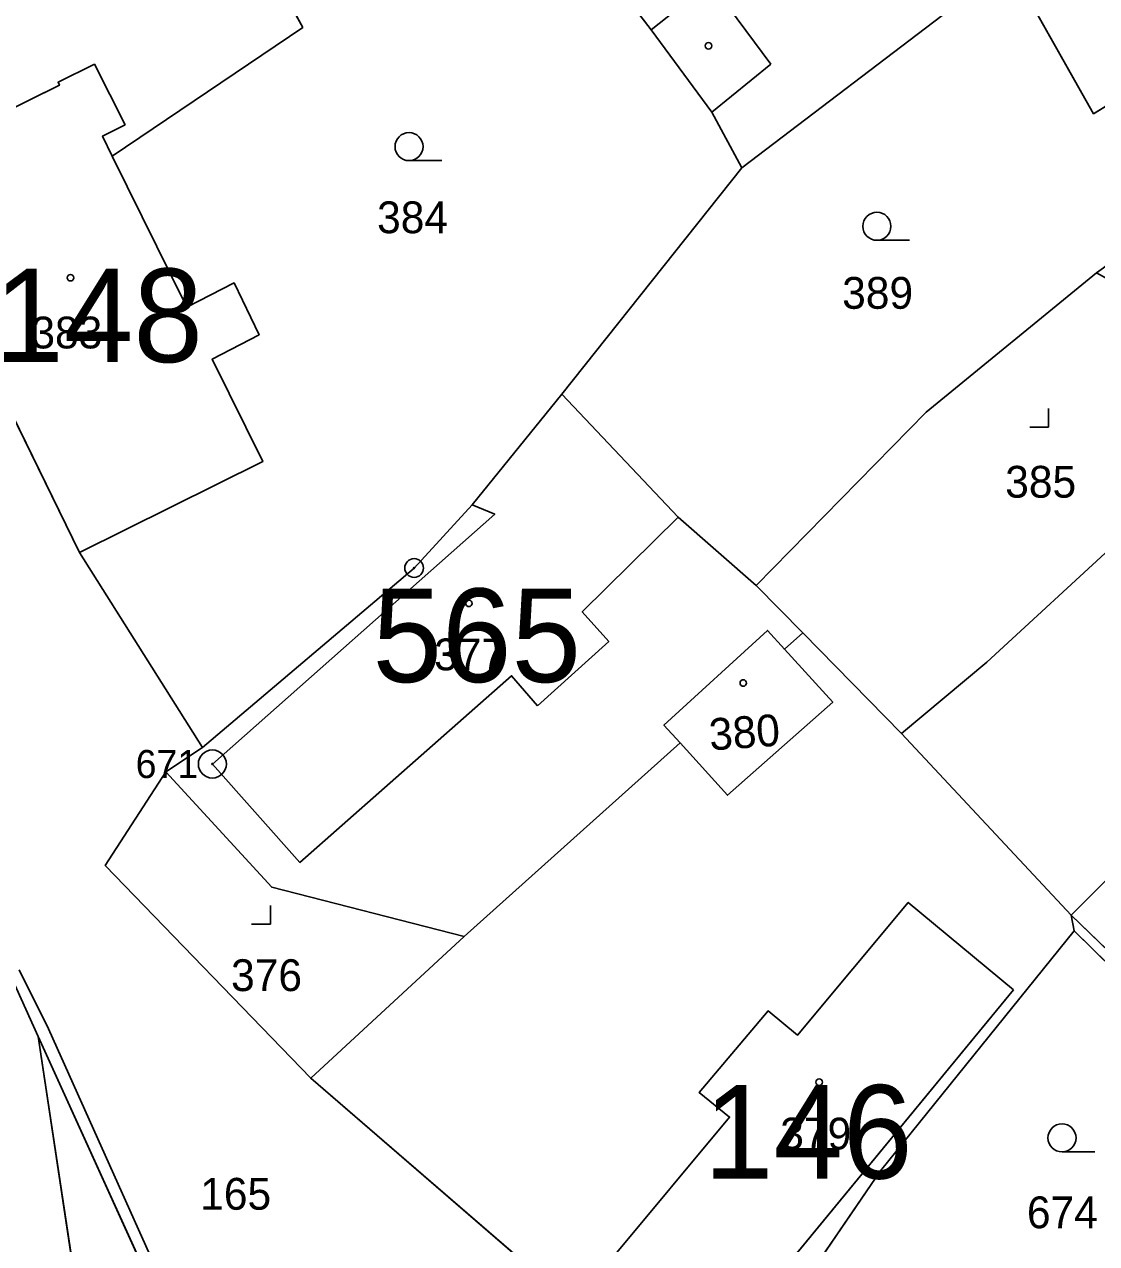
# Model space of a CAD drawing. Extents: x -689422 to -685210, y -987725 to -982160.
# Drawn here: x -687103.9 to -687046.6, y -985826 to -985760.8 of the extents above; entities that cross this region are included whole.
import ezdxf

# ---------------------------------------------------------------- set-up
doc = ezdxf.new("R2010")
doc.units = 0
for name, color, linetype in [('KN_Budovy', 7, 'Continuous'), ('KN_Budovy_cisla_domovni', 7, 'Continuous'), ('KN_Hranice_parcel', 7, 'Continuous'), ('KN_Hranice_parcel_vnitrni_kresba', 7, 'Continuous'), ('KN_Parcelni cisla', 7, 'Continuous'), ('KN_Polygon parcely', 7, 'Continuous'), ('KN_POZEMKY_ORNA PUDA', 7, 'Continuous'), ('KN_POZEMKY_OSTATNI PLOCHA', 7, 'Continuous'), ('KN_POZEMKY_ZAHRADA', 7, 'Continuous'), ('KN_POZEMKY_ZASTAVENA PLOCHA', 7, 'Continuous'), ('KN_VYUZITI_12_zastavena plocha_spolecny dvur', 7, 'Continuous'), ('KN_VYUZITI_17_ostatni plocha_ostatni komunikace', 7, 'Continuous'), ('KN_Značky bodu BP', 7, 'Continuous'), ('KN_Značky budov', 7, 'Continuous'), ('KN_Značky kultur', 7, 'Continuous')]:
    doc.layers.add(name, color=color, linetype=linetype)

msp = doc.modelspace()

# ---------------------------------------------------------------- linework, layer by layer
at = {"layer": 'KN_Budovy'}
for points in [[(-687046.74, -985765.62), (-687037.08, -985759.63), (-687045.22, -985744.86), (-687051.11, -985748.34), (-687057.96, -985752.39), (-687054.02, -985759.74), (-687051.04, -985758)], [(-687100.98, -985789.08), (-687091.18, -985784.22), (-687093.88, -985778.74), (-687091.37, -985777.44), (-687092.71, -985774.67), (-687095.24, -985775.96), (-687099.22, -985767.89), (-687099.74, -985766.82), (-687098.54, -985766.21), (-687100.18, -985762.98), (-687102.12, -985763.94), (-687102.05, -985764.1), (-687111.41, -985768.71), (-687108.12, -985774.47)], [(-687076.48, -985797.28), (-687072.67, -985793.84), (-687074.09, -985792.25), (-687068.96, -985787.19), (-687075.19, -985780.62), (-687079.97, -985786.54), (-687078.77, -985787.04), (-687093.87, -985800.39), (-687089.19, -985805.65), (-687077.87, -985795.67)], [(-687027.9, -985805.23), (-687017.65, -985794.61), (-687020.39, -985790.9), (-687020.76, -985790.41), (-687021.2, -985789.85), (-687038.58, -985806.6), (-687042.37, -985802.87), (-687047.94, -985808.48), (-687040.71, -985815.46), (-687032.31, -985808.22), (-687028.51, -985804.65)], [(-687069.72, -985798.31), (-687068.86, -985799.26), (-687066.32, -985802.06), (-687060.69, -985797.08), (-687063.28, -985794.25), (-687064.19, -985793.25)], [(-687051.03, -985812.47), (-687056.66, -985807.79), (-687062.57, -985814.88), (-687064.15, -985813.59), (-687067.83, -985817.96), (-687066.21, -985819.27), (-687072.51, -985826.83), (-687066.75, -985831.57)]]:
    msp.add_lwpolyline(points, close=True, dxfattribs=at)
at = {"layer": 'KN_Hranice_parcel'}
for p, q in [((-687095.24, -985775.96), (-687099.22, -985767.89)), ((-687075.19, -985780.62), (-687065.55, -985768.51)), ((-687100.98, -985789.08), (-687094.39, -985799.5)), ((-687062.3, -985793.37), (-687064.79, -985790.84)), ((-687063.28, -985794.25), (-687062.3, -985793.37)), ((-687057.02, -985798.75), (-687062.3, -985793.37)), ((-687047.94, -985808.48), (-687057.02, -985798.75)), ((-687096.35, -985800.81), (-687094.39, -985799.5)), ((-687080.41, -985809.62), (-687068.86, -985799.26)), ((-687047.78, -985809.31), (-687047.94, -985808.48)), ((-687088.61, -985817.19), (-687080.41, -985809.62)), ((-687104.76, -985811.48), (-687103.18, -985814.95)), ((-687103.18, -985814.95), (-687095.15, -985832.64)), ((-687067.96, -985835), (-687088.61, -985817.19))]:
    msp.add_line(p, q, dxfattribs=at)
for points in [[(-687065.55, -985768.51), (-687067.16, -985765.54), (-687070.4, -985761.13), (-687081.61, -985746.57)], [(-687099.22, -985767.89), (-687089.04, -985761.01), (-687093.36, -985753.06)], [(-687037.08, -985759.63), (-687046.74, -985765.62), (-687051.04, -985758), (-687054.02, -985759.74), (-687065.55, -985768.51)], [(-687114.31, -985761.74), (-687113.28, -985764.13), (-687111.41, -985768.71), (-687108.12, -985774.47), (-687100.98, -985789.08)], [(-687046.58, -985774.12), (-687055.7, -985781.57), (-687064.79, -985790.84)], [(-687100.98, -985789.08), (-687091.18, -985784.22), (-687093.88, -985778.74), (-687091.37, -985777.44), (-687092.71, -985774.67), (-687095.24, -985775.96)], [(-687057.02, -985798.75), (-687052.45, -985794.94), (-687045.44, -985788.49), (-687035.94, -985780.05)], [(-687094.39, -985799.5), (-687083.08, -985789.91), (-687079.97, -985786.54), (-687075.19, -985780.62)], [(-687064.79, -985790.84), (-687068.96, -985787.19), (-687075.19, -985780.62)], [(-687023.26, -985787.12), (-687030.97, -985796.52), (-687037.61, -985797.24), (-687041.55, -985800.73), (-687040.86, -985801.52), (-687042.37, -985802.87), (-687047.94, -985808.48)], [(-687068.86, -985799.26), (-687069.72, -985798.31), (-687064.19, -985793.25), (-687063.28, -985794.25)], [(-687063.28, -985794.25), (-687060.69, -985797.08), (-687066.32, -985802.06), (-687068.86, -985799.26)], [(-687088.61, -985817.19), (-687099.6, -985805.82), (-687096.35, -985800.81)], [(-687080.41, -985809.62), (-687090.69, -985806.98), (-687096.35, -985800.81)], [(-687063.29, -985829.68), (-687058.14, -985822.14), (-687047.78, -985809.31)], [(-687047.78, -985809.31), (-687041.33, -985815.65), (-687041.12, -985815.86)], [(-687103.18, -985814.95), (-687100.91, -985830.02), (-687125.98, -985837.92), (-687133.72, -985821.71)]]:
    msp.add_lwpolyline(points, dxfattribs=at)
at = {"layer": 'KN_Hranice_parcel_vnitrni_kresba'}
for p, q in [((-687067.24, -985758.61), (-687070.4, -985761.13)), ((-687067.24, -985758.61), (-687064, -985762.97)), ((-687064, -985762.97), (-687067.16, -985765.54)), ((-687111.41, -985768.71), (-687102.05, -985764.1)), ((-687099.74, -985766.82), (-687099.22, -985767.89)), ((-687078.77, -985787.04), (-687079.97, -985786.54)), ((-687093.87, -985800.39), (-687078.77, -985787.04)), ((-687074.09, -985792.25), (-687068.96, -985787.19)), ((-687074.09, -985792.25), (-687072.67, -985793.84)), ((-687072.67, -985793.84), (-687076.48, -985797.28)), ((-687077.87, -985795.67), (-687089.19, -985805.65)), ((-687076.48, -985797.28), (-687077.87, -985795.67)), ((-687089.19, -985805.65), (-687093.87, -985800.39)), ((-687062.57, -985814.88), (-687056.66, -985807.79)), ((-687056.66, -985807.79), (-687051.03, -985812.47)), ((-687040.71, -985815.46), (-687047.94, -985808.48)), ((-687051.03, -985812.47), (-687066.75, -985831.57)), ((-687064.15, -985813.59), (-687067.83, -985817.96)), ((-687064.15, -985813.59), (-687062.57, -985814.88)), ((-687066.21, -985819.27), (-687067.83, -985817.96)), ((-687072.51, -985826.83), (-687066.21, -985819.27))]:
    msp.add_line(p, q, dxfattribs=at)
for points in [[(-687102.05, -985764.1), (-687102.12, -985763.94), (-687100.18, -985762.98), (-687098.54, -985766.21), (-687099.74, -985766.82)], [(-686999.37, -985844.24), (-686998.66, -985853.33), (-686999.59, -985858.47), (-687002.37, -985862.9), (-687007.73, -985868.55), (-687010.73, -985871.05), (-687020.8, -985879.05), (-687039.37, -985894.77), (-687053.36, -985908.63), (-687055.44, -985904.98), (-687057.86, -985901.7), (-687065.86, -985888.69), (-687071.29, -985879.05), (-687072.15, -985875.41), (-687074.15, -985869.19), (-687075.29, -985863.26), (-687078.07, -985857.97), (-687083.5, -985846.33), (-687090.79, -985829.68), (-687094.79, -985832.04), (-687102.64, -985814.54), (-687104.21, -985811.39)]]:
    msp.add_lwpolyline(points, dxfattribs=at)
at = {"layer": 'KN_Polygon parcely'}
for points in [[(-687081.61, -985746.57), (-687070.4, -985761.13), (-687067.16, -985765.54), (-687065.55, -985768.51), (-687054.02, -985759.74), (-687051.04, -985758), (-687046.74, -985765.62), (-687037.08, -985759.63), (-687045.22, -985744.86), (-687048.78, -985737.57), (-687053.71, -985727.48), (-687074.28, -985741.21), (-687073.99, -985741.73)], [(-687065.55, -985768.51), (-687067.16, -985765.54), (-687070.4, -985761.13), (-687081.61, -985746.57), (-687093.36, -985753.06), (-687089.04, -985761.01), (-687099.22, -985767.89), (-687095.24, -985775.96), (-687092.71, -985774.67), (-687091.37, -985777.44), (-687093.88, -985778.74), (-687091.18, -985784.22), (-687100.98, -985789.08), (-687094.39, -985799.5), (-687083.08, -985789.91), (-687079.97, -985786.54), (-687075.19, -985780.62)], [(-687111.41, -985768.71), (-687108.12, -985774.47), (-687100.98, -985789.08), (-687091.18, -985784.22), (-687093.88, -985778.74), (-687091.37, -985777.44), (-687092.71, -985774.67), (-687095.24, -985775.96), (-687099.22, -985767.89), (-687089.04, -985761.01), (-687093.36, -985753.06), (-687107.86, -985761.08), (-687114.31, -985761.74), (-687113.28, -985764.13)], [(-687054.02, -985759.74), (-687065.55, -985768.51), (-687075.19, -985780.62), (-687068.96, -985787.19), (-687064.79, -985790.84), (-687055.7, -985781.57), (-687046.58, -985774.12), (-687034.39, -985765.38), (-687037.08, -985759.63), (-687046.74, -985765.62), (-687051.04, -985758)], [(-687052.45, -985794.94), (-687045.44, -985788.49), (-687035.94, -985780.05), (-687046.58, -985774.12), (-687055.7, -985781.57), (-687064.79, -985790.84), (-687062.3, -985793.37), (-687057.02, -985798.75)], [(-687023.26, -985787.12), (-687032.29, -985776.8), (-687035.94, -985780.05), (-687045.44, -985788.49), (-687052.45, -985794.94), (-687057.02, -985798.75), (-687047.94, -985808.48), (-687042.37, -985802.87), (-687040.86, -985801.52), (-687041.55, -985800.73), (-687037.61, -985797.24), (-687030.97, -985796.52)], [(-687063.28, -985794.25), (-687062.3, -985793.37), (-687064.79, -985790.84), (-687068.96, -985787.19), (-687075.19, -985780.62), (-687079.97, -985786.54), (-687083.08, -985789.91), (-687094.39, -985799.5), (-687096.35, -985800.81), (-687090.69, -985806.98), (-687080.41, -985809.62), (-687068.86, -985799.26), (-687069.72, -985798.31), (-687064.19, -985793.25)], [(-687041.55, -985800.73), (-687040.86, -985801.52), (-687042.37, -985802.87), (-687047.94, -985808.48), (-687047.78, -985809.31), (-687041.33, -985815.65), (-687041.12, -985815.86), (-687040.71, -985815.46), (-687032.31, -985808.22), (-687028.51, -985804.65), (-687027.9, -985805.23), (-687017.65, -985794.61), (-687019.97, -985790.59), (-687020.34, -985790.1), (-687023.26, -985787.12), (-687030.97, -985796.52), (-687037.61, -985797.24)], [(-687068.86, -985799.26), (-687066.32, -985802.06), (-687060.69, -985797.08), (-687063.28, -985794.25), (-687064.19, -985793.25), (-687069.72, -985798.31)], [(-687066.32, -985802.06), (-687068.86, -985799.26), (-687080.41, -985809.62), (-687088.61, -985817.19), (-687067.96, -985835), (-687063.29, -985829.68), (-687058.14, -985822.14), (-687047.78, -985809.31), (-687047.94, -985808.48), (-687057.02, -985798.75), (-687062.3, -985793.37), (-687063.28, -985794.25), (-687060.69, -985797.08)], [(-687090.69, -985806.98), (-687096.35, -985800.81), (-687099.6, -985805.82), (-687088.61, -985817.19), (-687080.41, -985809.62)], [(-687042.18, -985844.07), (-687045.12, -985831.67), (-687035.4, -985821.56), (-687041.12, -985815.86), (-687041.33, -985815.65), (-687047.78, -985809.31), (-687058.14, -985822.14), (-687063.29, -985829.68), (-687056.61, -985831.75), (-687056.19, -985830.41), (-687053.07, -985831.38), (-687053.71, -985833.45), (-687047.23, -985835.4), (-687049.54, -985842.68)], [(-687123.52, -985822.8), (-687126.7, -985816.73), (-687133.72, -985821.71), (-687125.98, -985837.92), (-687100.91, -985830.02), (-687103.18, -985814.95), (-687104.76, -985811.48), (-687108.71, -985813.35), (-687107.9, -985815.02), (-687120.19, -985820.97)], [(-687133.72, -985821.71), (-687135.35, -985822.44), (-687167.44, -985840.19), (-687148.51, -985866.02), (-687158.2, -985873.87), (-687148.77, -985883.9), (-687125.47, -985860.11), (-687109.03, -985843.32), (-687098.64, -985835.32), (-687095.15, -985832.64), (-687103.18, -985814.95), (-687100.91, -985830.02), (-687125.98, -985837.92)]]:
    msp.add_lwpolyline(points, close=True, dxfattribs=at)
for points in [[(-687042.18, -985844.07), (-687049.54, -985842.68), (-687067.6, -985837.08), (-687067.96, -985835), (-687088.61, -985817.19), (-687099.6, -985805.82), (-687096.35, -985800.81), (-687094.39, -985799.5), (-687100.98, -985789.08), (-687108.12, -985774.47)], [(-687104.76, -985811.48), (-687103.18, -985814.95), (-687095.15, -985832.64), (-687091, -985830.58), (-687088.91, -985828.53), (-687070.78, -985840.22), (-687061.85, -985844.17), (-687060.57, -985845.03), (-687052.8, -985849.91), (-687049.53, -985852.57), (-687035.26, -985845.88)]]:
    msp.add_lwpolyline(points, dxfattribs=at)
at = {"layer": 'KN_POZEMKY_ORNA PUDA'}
for p, q in [((-687104.76, -985811.48), (-687103.18, -985814.95)), ((-687103.18, -985814.95), (-687100.91, -985830.02))]:
    msp.add_line(p, q, dxfattribs=at)
at = {"layer": 'KN_POZEMKY_OSTATNI PLOCHA'}
for p, q in [((-687108.12, -985774.47), (-687100.98, -985789.08)), ((-687100.98, -985789.08), (-687094.39, -985799.5)), ((-687094.39, -985799.5), (-687096.35, -985800.81)), ((-687096.35, -985800.81), (-687099.6, -985805.82)), ((-687099.6, -985805.82), (-687088.61, -985817.19)), ((-687103.18, -985814.95), (-687104.76, -985811.48)), ((-687095.15, -985832.64), (-687103.18, -985814.95)), ((-687088.61, -985817.19), (-687067.96, -985835))]:
    msp.add_line(p, q, dxfattribs=at)
at = {"layer": 'KN_POZEMKY_ZAHRADA'}
for p, q in [((-687081.61, -985746.57), (-687070.4, -985761.13)), ((-687089.04, -985761.01), (-687093.36, -985753.06)), ((-687051.04, -985758), (-687046.74, -985765.62)), ((-687065.55, -985768.51), (-687054.02, -985759.74)), ((-687046.74, -985765.62), (-687037.08, -985759.63)), ((-687099.22, -985767.89), (-687089.04, -985761.01)), ((-687070.4, -985761.13), (-687067.16, -985765.54)), ((-687067.16, -985765.54), (-687065.55, -985768.51)), ((-687095.24, -985775.96), (-687099.22, -985767.89)), ((-687065.55, -985768.51), (-687075.19, -985780.62)), ((-687075.19, -985780.62), (-687065.55, -985768.51)), ((-687046.58, -985774.12), (-687055.7, -985781.57)), ((-687092.71, -985774.67), (-687095.24, -985775.96)), ((-687091.37, -985777.44), (-687092.71, -985774.67)), ((-687093.88, -985778.74), (-687091.37, -985777.44)), ((-687091.18, -985784.22), (-687093.88, -985778.74)), ((-687075.19, -985780.62), (-687079.97, -985786.54)), ((-687068.96, -985787.19), (-687075.19, -985780.62)), ((-687055.7, -985781.57), (-687064.79, -985790.84)), ((-687100.98, -985789.08), (-687091.18, -985784.22)), ((-687079.97, -985786.54), (-687083.08, -985789.91)), ((-687064.79, -985790.84), (-687068.96, -985787.19)), ((-687094.39, -985799.5), (-687100.98, -985789.08)), ((-687083.08, -985789.91), (-687094.39, -985799.5)), ((-687058.14, -985822.14), (-687047.78, -985809.31)), ((-687047.78, -985809.31), (-687041.33, -985815.65)), ((-687100.91, -985830.02), (-687103.18, -985814.95)), ((-687103.18, -985814.95), (-687095.15, -985832.64)), ((-687063.29, -985829.68), (-687058.14, -985822.14))]:
    msp.add_line(p, q, dxfattribs=at)
at = {"layer": 'KN_POZEMKY_ZASTAVENA PLOCHA'}
for p, q in [((-687070.4, -985761.13), (-687081.61, -985746.57)), ((-687093.36, -985753.06), (-687089.04, -985761.01)), ((-687046.74, -985765.62), (-687051.04, -985758)), ((-687054.02, -985759.74), (-687065.55, -985768.51)), ((-687037.08, -985759.63), (-687046.74, -985765.62)), ((-687089.04, -985761.01), (-687099.22, -985767.89)), ((-687067.16, -985765.54), (-687070.4, -985761.13)), ((-687065.55, -985768.51), (-687067.16, -985765.54)), ((-687099.22, -985767.89), (-687095.24, -985775.96)), ((-687055.7, -985781.57), (-687046.58, -985774.12)), ((-687100.98, -985789.08), (-687108.12, -985774.47)), ((-687095.24, -985775.96), (-687092.71, -985774.67)), ((-687092.71, -985774.67), (-687091.37, -985777.44)), ((-687091.37, -985777.44), (-687093.88, -985778.74)), ((-687093.88, -985778.74), (-687091.18, -985784.22)), ((-687079.97, -985786.54), (-687075.19, -985780.62)), ((-687075.19, -985780.62), (-687068.96, -985787.19)), ((-687064.79, -985790.84), (-687055.7, -985781.57)), ((-687091.18, -985784.22), (-687100.98, -985789.08)), ((-687083.08, -985789.91), (-687079.97, -985786.54)), ((-687068.96, -985787.19), (-687064.79, -985790.84)), ((-687045.44, -985788.49), (-687052.45, -985794.94)), ((-687052.45, -985794.94), (-687045.44, -985788.49)), ((-687094.39, -985799.5), (-687083.08, -985789.91)), ((-687062.3, -985793.37), (-687064.79, -985790.84)), ((-687064.79, -985790.84), (-687062.3, -985793.37)), ((-687069.72, -985798.31), (-687064.19, -985793.25)), ((-687064.19, -985793.25), (-687069.72, -985798.31)), ((-687064.19, -985793.25), (-687063.28, -985794.25)), ((-687063.28, -985794.25), (-687064.19, -985793.25)), ((-687062.3, -985793.37), (-687063.28, -985794.25)), ((-687063.28, -985794.25), (-687062.3, -985793.37)), ((-687057.02, -985798.75), (-687062.3, -985793.37)), ((-687062.3, -985793.37), (-687057.02, -985798.75)), ((-687063.28, -985794.25), (-687060.69, -985797.08)), ((-687060.69, -985797.08), (-687063.28, -985794.25)), ((-687052.45, -985794.94), (-687057.02, -985798.75)), ((-687057.02, -985798.75), (-687052.45, -985794.94)), ((-687060.69, -985797.08), (-687066.32, -985802.06)), ((-687066.32, -985802.06), (-687060.69, -985797.08)), ((-687068.86, -985799.26), (-687069.72, -985798.31)), ((-687069.72, -985798.31), (-687068.86, -985799.26)), ((-687057.02, -985798.75), (-687047.94, -985808.48)), ((-687047.94, -985808.48), (-687057.02, -985798.75)), ((-687096.35, -985800.81), (-687094.39, -985799.5)), ((-687068.86, -985799.26), (-687080.41, -985809.62)), ((-687080.41, -985809.62), (-687068.86, -985799.26)), ((-687066.32, -985802.06), (-687068.86, -985799.26)), ((-687068.86, -985799.26), (-687066.32, -985802.06)), ((-687099.6, -985805.82), (-687096.35, -985800.81)), ((-687090.69, -985806.98), (-687096.35, -985800.81)), ((-687096.35, -985800.81), (-687090.69, -985806.98)), ((-687042.37, -985802.87), (-687047.94, -985808.48)), ((-687047.94, -985808.48), (-687042.37, -985802.87)), ((-687088.61, -985817.19), (-687099.6, -985805.82)), ((-687080.41, -985809.62), (-687090.69, -985806.98)), ((-687090.69, -985806.98), (-687080.41, -985809.62)), ((-687047.94, -985808.48), (-687047.78, -985809.31)), ((-687047.78, -985809.31), (-687047.94, -985808.48)), ((-687088.61, -985817.19), (-687080.41, -985809.62)), ((-687080.41, -985809.62), (-687088.61, -985817.19)), ((-687047.78, -985809.31), (-687058.14, -985822.14)), ((-687041.33, -985815.65), (-687047.78, -985809.31)), ((-687067.96, -985835), (-687088.61, -985817.19)), ((-687058.14, -985822.14), (-687063.29, -985829.68))]:
    msp.add_line(p, q, dxfattribs=at)
at = {"layer": 'KN_VYUZITI_12_zastavena plocha_spolecny dvur'}
for p, q in [((-687055.7, -985781.57), (-687046.58, -985774.12)), ((-687064.79, -985790.84), (-687055.7, -985781.57)), ((-687045.44, -985788.49), (-687052.45, -985794.94)), ((-687062.3, -985793.37), (-687064.79, -985790.84)), ((-687057.02, -985798.75), (-687062.3, -985793.37)), ((-687052.45, -985794.94), (-687057.02, -985798.75)), ((-687099.6, -985805.82), (-687096.35, -985800.81)), ((-687096.35, -985800.81), (-687090.69, -985806.98)), ((-687088.61, -985817.19), (-687099.6, -985805.82)), ((-687090.69, -985806.98), (-687080.41, -985809.62)), ((-687080.41, -985809.62), (-687088.61, -985817.19))]:
    msp.add_line(p, q, dxfattribs=at)
at = {"layer": 'KN_VYUZITI_17_ostatni plocha_ostatni komunikace'}
for p, q in [((-687108.12, -985774.47), (-687100.98, -985789.08)), ((-687100.98, -985789.08), (-687094.39, -985799.5)), ((-687094.39, -985799.5), (-687096.35, -985800.81)), ((-687096.35, -985800.81), (-687099.6, -985805.82)), ((-687099.6, -985805.82), (-687088.61, -985817.19)), ((-687103.18, -985814.95), (-687104.76, -985811.48)), ((-687095.15, -985832.64), (-687103.18, -985814.95)), ((-687088.61, -985817.19), (-687067.96, -985835))]:
    msp.add_line(p, q, dxfattribs=at)
at = {"layer": 'KN_Značky bodu BP'}
for centre, radius in [((-687083.08, -985789.91), 0.5), ((-687083.08, -985789.91), 0.0303), ((-687093.87, -985800.39), 0.75), ((-687093.87, -985800.39), 0.03)]:
    msp.add_circle(centre, radius, dxfattribs=at)
at = {"layer": 'KN_Značky budov'}
for centre in [(-687067.337, -985761.989), (-687101.457, -985774.389), (-687080.147, -985791.799), (-687065.477, -985796.059), (-687061.417, -985817.399)]:
    msp.add_circle(centre, 0.175, dxfattribs=at)
at = {"layer": 'KN_Značky kultur'}
for p, q in [((-687083.353, -985768.13), (-687081.603, -985768.13)), ((-687058.333, -985772.39), (-687056.583, -985772.39)), ((-687049.15, -985782.38), (-687049.15, -985781.38)), ((-687050.151, -985782.38), (-687049.15, -985782.38)), ((-687090.77, -985808.95), (-687090.77, -985807.95)), ((-687091.771, -985808.95), (-687090.77, -985808.95)), ((-687048.433, -985821.13), (-687046.683, -985821.13))]:
    msp.add_line(p, q, dxfattribs=at)
for centre in [(-687083.353, -985767.38), (-687058.333, -985771.64), (-687048.433, -985820.38)]:
    msp.add_circle(centre, 0.75, dxfattribs=at)

# ---------------------------------------------------------------- texts
at = {"layer": 'KN_Budovy_cisla_domovni'}
for s, p in [('148', (-687105.53, -985778.904)), ('565', (-687085.307, -985796.009)), ('146', (-687067.583, -985822.554))]:
    msp.add_text(s, height=5, dxfattribs=at).set_placement(p)
at = {"layer": 'KN_Parcelni cisla'}
for s, p in [('384', (-687085.06, -985772.01)), ('389', (-687060.19, -985776.05)), ('383', (-687103.55, -985778.17)), ('385', (-687051.47, -985786.15)), ('377', (-687082.01, -985795.38)), ('376', (-687092.87, -985812.53)), ('379', (-687063.5, -985821)), ('165', (-687094.52, -985824.22)), ('674', (-687050.31, -985825.21))]:
    msp.add_text(s, height=1.7, dxfattribs=at).set_placement(p)
msp.add_text('380', height=1.7, rotation=4, dxfattribs=at).set_placement((-687067.25, -985799.667))
at = {"layer": 'KN_Značky bodu BP'}
msp.add_text('671', height=1.5, dxfattribs=at).set_placement((-687097.973, -985801.14))

doc.saveas('drawing.dxf')
